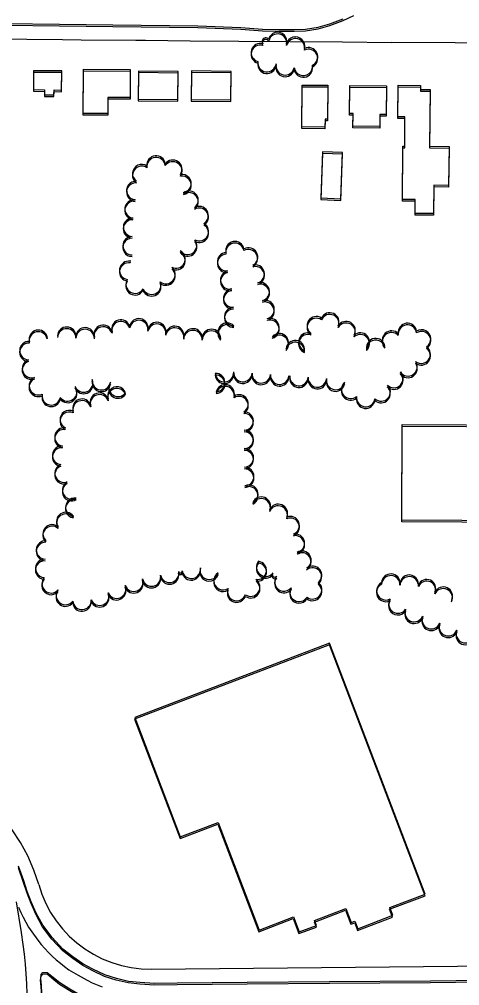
# Model space of a CAD drawing. Extents: x -25029 to 2274964, y -81170 to 687028.
# Drawn here: x 12670 to 13147, y -67343 to -66297 of the extents above; entities that cross this region are included whole.
import ezdxf

# ---------------------------------------------------------------- set-up
doc = ezdxf.new("R2010")
doc.units = 0
for name, color, linetype in [('81911BEA - RW_X_Fee_RW', 7, 'Continuous'), ('BLDG', 7, 'Continuous'), ('GE_X_CL_2000', 7, 'Continuous'), ('ROAD', 7, 'Continuous'), ('TREES', 7, 'Continuous')]:
    doc.layers.add(name, color=color, linetype=linetype)

msp = doc.modelspace()

# ---------------------------------------------------------------- linework, layer by layer
at = {"layer": '81911BEA - RW_X_Fee_RW'}
for points in [[(12383.3, -66315.6), (12442.3, -66316.1), (12501.2, -66316.8), (12561.2, -66317.4), (12619.3, -66318), (12678.3, -66318.6), (12716.9, -66319)], [(12716.9, -66319), (12737.4, -66319.2), (12796.4, -66319.7), (12806.9, -66319.8)], [(12806.9, -66319.8), (12855.4, -66320.2), (12908.2, -66320.6), (12963.3, -66321.1), (13020.3, -66321.6), (13073.3, -66322.1)], [(13209.4, -66323.3), (13142.3, -66322.7), (13073.3, -66322.1)], [(12691.3, -67233.9), (12686.1, -67218.1), (12679.6, -67202.9), (12671.7, -67188.3), (12662.5, -67174.5), (12656.7, -67167.1), (12653.6, -67163.2), (12652.2, -67161.6), (12642.5, -67151.4), (12640.7, -67149.7), (12630.5, -67140.6), (12628.2, -67138.7)], [(12691.3, -67233.9), (12694.7, -67244.2), (12699, -67254.2), (12704.1, -67263.9), (12710.2, -67273), (12716.9, -67281.7), (12724.3, -67289.7), (12732.5, -67296.9), (12741.2, -67303.5), (12750.6, -67309.3), (12760.2, -67314.3), (12770.4, -67318.2), (12780.9, -67321.4), (12791.5, -67323.7), (12802.4, -67325), (12813.3, -67325.4)], [(12813.3, -67325.4), (13144.7, -67322.1), (13179.8, -67321.8), (13277.3, -67320.8), (13343.6, -67320.1), (13848.4, -67315.1)]]:
    msp.add_lwpolyline(points, dxfattribs=at)
at = {"layer": 'BLDG'}
for points in [[(12685.6, -66373.2), (12697.7, -66373.3), (12697.6, -66378.9), (12707.8, -66379), (12707.9, -66373.6), (12716, -66373.7), (12716.2, -66353), (12685.8, -66352.7)], [(12685.6, -66375), (12697.7, -66375.1), (12697.6, -66380.6), (12707.8, -66380.7), (12707.9, -66375.4), (12716, -66375.5), (12716.2, -66354.8), (12685.8, -66354.5)], [(12790.5, -66351.5), (12790.2, -66381.9), (12766.3, -66381.7), (12766.1, -66399.2), (12739.5, -66399), (12740, -66351)], [(12790.5, -66353.2), (12790.2, -66383.7), (12766.3, -66383.5), (12766.1, -66401), (12739.5, -66400.8), (12740, -66352.7)], [(12799.1, -66383.5), (12842.1, -66383.9), (12842.4, -66353.5), (12799.4, -66353.1)], [(12799.1, -66385.3), (12842.1, -66385.7), (12842.4, -66355.3), (12799.4, -66354.8)], [(12856.4, -66383.8), (12899.5, -66384.2), (12899.8, -66353.4), (12856.7, -66353)], [(12856.4, -66385.6), (12899.5, -66386), (12899.8, -66355.2), (12856.7, -66354.8)], [(13004.4, -66368.4), (13004.1, -66405.3), (13001.4, -66405.3), (13001.3, -66413.7), (12976.4, -66413.5), (12976.8, -66368.2)], [(13004.4, -66370.2), (13004.1, -66407.1), (13001.4, -66407.1), (13001.3, -66415.5), (12976.4, -66415.3), (12976.8, -66370)], [(13068, -66369.1), (13067.7, -66400.1), (13060.9, -66400), (13060.8, -66413.1), (13031.6, -66412.8), (13031.7, -66399.2), (13027.9, -66399.2), (13028.2, -66368.7)], [(13068, -66370.9), (13067.7, -66401.9), (13060.9, -66401.8), (13060.8, -66414.9), (13031.6, -66414.6), (13031.7, -66401), (13027.9, -66401), (13028.2, -66370.5)], [(13104.9, -66368.8), (13104.8, -66372.9), (13115.1, -66373), (13114.6, -66434.4), (13135.7, -66434.6), (13135.3, -66477), (13119.2, -66476.8), (13118.9, -66507.4), (13099.1, -66507.2), (13099.2, -66492.3), (13085.2, -66492.2), (13085.7, -66434.3), (13087.7, -66434.3), (13088, -66402.7), (13080.3, -66402.7), (13080.7, -66368.5)], [(13104.9, -66370.6), (13104.8, -66374.7), (13115.1, -66374.8), (13114.6, -66436.2), (13135.7, -66436.4), (13135.3, -66478.8), (13119.2, -66478.6), (13118.9, -66509.2), (13099.1, -66509), (13099.2, -66494.1), (13085.2, -66494), (13085.7, -66436.1), (13087.7, -66436.2), (13088, -66404.6), (13080.3, -66404.5), (13080.7, -66370.3)], [(12998.8, -66442.3), (12996.9, -66492.3), (13018.4, -66493.1), (13020.3, -66443.1)], [(12998.8, -66440.5), (12997, -66490.5), (13018.4, -66491.3), (13020.3, -66441.3)], [(13344.1, -66840.8), (13084.5, -66839.5), (13085, -66735.9), (13223.9, -66736.6), (13224.1, -66705.8), (13329.1, -66706.3), (13328.9, -66738.3), (13439.4, -66738.8), (13439.5, -66719.4), (13521.9, -66719.8), (13521.8, -66739.7), (13583.3, -66740), (13583.4, -66727.9), (13610.2, -66728), (13610.2, -66741.3), (13788.3, -66742.1), (13788.3, -66750.8), (13819.3, -66750.9), (13818.9, -66838), (13787.3, -66837.8), (13787.3, -66844.9), (13645.5, -66844.2), (13645.1, -66941.9), (13343.6, -66940.4)], [(13344.1, -66842.6), (13084.4, -66841.3), (13085, -66737.7), (13223.9, -66738.4), (13224, -66707.6), (13329.1, -66708.2), (13328.9, -66740.1), (13439.3, -66740.7), (13439.4, -66721.2), (13521.9, -66721.6), (13521.8, -66741.6), (13583.3, -66741.9), (13583.3, -66729.7), (13610.2, -66729.9), (13610.1, -66743.2), (13788.2, -66744), (13788.2, -66752.7), (13819.2, -66752.8), (13818.8, -66839.9), (13787.3, -66839.7), (13787.3, -66846.8), (13645.5, -66846.1), (13645, -66943.8), (13343.6, -66942.3)], [(12844.5, -67184.1), (12885.4, -67168.5), (12929.8, -67284.9), (12967, -67270.7), (12973.2, -67286.9), (12992.1, -67279.8), (12990, -67274.4), (13023.6, -67261.6), (13029.5, -67276.8), (13033.6, -67275.3), (13036.7, -67283.4), (13074.5, -67269), (13071.4, -67260.6), (13109.7, -67246), (13006.1, -66974.3), (12795.2, -67054.7)], [(12844.6, -67182.3), (12885.5, -67166.7), (12929.9, -67283.1), (12967.2, -67268.9), (12973.3, -67285.1), (12992.2, -67278), (12990.1, -67272.6), (13023.8, -67259.8), (13029.6, -67275), (13033.7, -67273.5), (13036.8, -67281.6), (13074.7, -67267.1), (13071.5, -67258.8), (13109.8, -67244.2), (13006.2, -66972.5), (12795.3, -67052.9)]]:
    msp.add_lwpolyline(points, close=True, dxfattribs=at)
at = {"layer": 'GE_X_CL_2000'}
for points in [[(12669.4, -67453.6), (12672.2, -67439.7), (12673.8, -67430.3), (12675.2, -67420.9), (12676.3, -67411.4), (12677.2, -67401.9), (12678, -67392.5), (12678.4, -67382.9), (12678.7, -67373.5), (12678.9, -67362.8), (12678.8, -67352.1), (12678.4, -67341.3), (12677.8, -67330.6), (12676.9, -67319.9), (12675.8, -67309.2), (12674.4, -67298.6), (12672.5, -67285.7), (12667.3, -67252.5)], [(12669.4, -67258.3), (12671.8, -67263.9), (12674.4, -67269.3), (12677.3, -67274.7), (12680.4, -67279.9), (12683.7, -67284.9), (12690.4, -67294.1), (12694, -67298.6), (12697.9, -67303), (12701.8, -67307.3), (12706, -67311.3), (12710.3, -67315.3), (12714.8, -67319), (12719.4, -67322.6), (12724.1, -67326), (12729, -67329.1), (12734, -67332.1), (12743.9, -67337.5), (12749.2, -67340.1), (12754.6, -67342.5), (12760.1, -67344.6)]]:
    msp.add_lwpolyline(points, dxfattribs=at)
at = {"layer": 'ROAD'}
for points in [[(12597.6, -66302.7), (12771.5, -66305), (12863.7, -66306), (12910.3, -66307.8), (12933.7, -66309.5), (12951.7, -66309.9), (12968, -66309.9), (12980.4, -66309.4), (12993.9, -66307.4), (13006.6, -66303.6), (13021.1, -66298.4), (13032.7, -66292.9)], [(12597.6, -66301), (12771.5, -66303.2), (12863.7, -66304.2), (12910.2, -66306), (12933.7, -66307.7), (12951.7, -66308.1), (12968, -66308.1), (12980.4, -66307.6), (12993.9, -66305.6), (13006.6, -66301.8), (13021.1, -66296.6)], [(13654.6, -67335.2), (13547.3, -67336.2), (13400.4, -67337.4), (13225.9, -67338.7), (13115.4, -67340.1), (13006.1, -67341), (12917.1, -67341.7), (12841.1, -67342.3), (12816.7, -67342.6), (12801, -67341.8), (12788.3, -67340.4), (12775.3, -67337.4), (12762.7, -67333.5), (12749.8, -67327.2), (12739, -67321.5), (12728.1, -67314), (12717.4, -67305.5), (12705.7, -67292.9), (12695.5, -67279.5), (12688.5, -67266.5), (12683, -67254.5), (12678.8, -67243), (12675, -67231.6), (12669.4, -67215.6)], [(13654.7, -67333.4), (13547.4, -67334.4), (13400.5, -67335.6), (13226, -67336.9), (13115.6, -67338.3), (13006.2, -67339.2), (12917.2, -67339.9), (12841.2, -67340.5), (12816.8, -67340.8), (12801.1, -67340), (12788.4, -67338.6), (12775.4, -67335.6), (12762.9, -67331.7), (12749.9, -67325.4), (12739.1, -67319.7), (12728.2, -67312.2), (12717.6, -67303.8), (12705.8, -67291.1), (12695.6, -67277.7), (12688.6, -67264.8), (12683.1, -67252.7), (12678.9, -67241.2), (12675.1, -67229.9), (12669.5, -67213.8)]]:
    msp.add_lwpolyline(points, dxfattribs=at)
for points in [[(12694.6, -67353.7), (12694.1, -67344.6), (12693.4, -67337.4), (12693.8, -67332.9), (12695.7, -67330.7), (12700.3, -67330.6), (12705.5, -67334.7), (12714, -67341.5), (12724.9, -67348.4), (12733.7, -67353.4), (12737.3, -67355.2), (12738.2, -67358.1), (12737.4, -67362.1), (12729.7, -67366.3), (12720.5, -67371.5), (12710.8, -67378.5), (12704.9, -67384), (12701.3, -67387.2), (12698.1, -67387.2), (12695.1, -67385.6), (12693.3, -67382.7), (12693.5, -67376.5), (12694.5, -67363.8)], [(12694.7, -67351.9), (12694.2, -67342.9), (12693.5, -67335.7), (12693.9, -67331.1), (12695.8, -67329), (12700.4, -67328.9), (12705.6, -67333), (12714.1, -67339.7), (12725, -67346.6), (12733.8, -67351.6), (12737.4, -67353.4), (12738.4, -67356.3), (12737.5, -67360.3), (12729.8, -67364.5), (12720.6, -67369.7), (12710.9, -67376.7), (12705.1, -67382.3), (12701.5, -67385.5), (12698.2, -67385.4), (12695.2, -67383.8), (12693.5, -67380.9), (12693.6, -67374.7), (12694.7, -67362.1)]]:
    msp.add_lwpolyline(points, close=True, dxfattribs=at)
at = {"layer": 'TREES'}
for centre, radius, start, end in [((12937.2, -66321.1), 3.97, 37.5216, 217.5216), ((12937.2, -66322.9), 3.97, 37.5146, 217.5146), ((12950.1, -66321.1), 10, 345.6359, 165.6359), ((12950.1, -66322.9), 10, 345.6289, 165.6289), ((12969.4, -66326.1), 10, 345.6359, 165.6359), ((12969.4, -66327.9), 10, 345.6289, 165.6289), ((12931.4, -66333.1), 10, 74.1429, 254.1429), ((12931.4, -66334.9), 10, 74.1359, 254.1359), ((12983.5, -66337.6), 10, 295.7767, 115.7767), ((12983.5, -66339.4), 10, 295.7697, 115.7697), ((12938.5, -66344), 10, 172.5345, 352.5345), ((12938.5, -66345.8), 10, 172.5275, 352.5275), ((12958.2, -66347.4), 10, 168.1844, 348.1844), ((12958.2, -66349.2), 10, 168.1774, 348.1774), ((12977.9, -66348), 10, 188.1417, 8.1417), ((12977.9, -66349.8), 10, 188.1347, 8.1347), ((12802.9, -66464.2), 10, 55.3408, 235.3408), ((12818.5, -66454.8), 10, 6.8534, 186.8534), ((12818.5, -66456.6), 10, 6.8464, 186.8464), ((12836.6, -66459.4), 10, 324.7953, 144.7953), ((12836.6, -66461.2), 10, 324.7883, 144.7883), ((12802.9, -66466), 10, 55.3338, 235.3338), ((12846.5, -66475), 10, 279.943, 99.943), ((12796.5, -66482.4), 10, 85.8892, 265.8892), ((12796.5, -66484.2), 10, 85.8822, 265.8822), ((12846.5, -66476.8), 10, 279.936, 99.936), ((12854.1, -66492.9), 10, 306.0358, 126.0358), ((12854.1, -66494.7), 10, 306.0288, 126.0288), ((12794.6, -66502.3), 10, 83.2114, 263.2114), ((12794.6, -66504.1), 10, 83.2044, 263.2044), ((12865.1, -66509.6), 10, 300.736, 120.736), ((12865.1, -66511.4), 10, 300.729, 120.729), ((12792.9, -66524), 10, 87.3619, 267.3619), ((12793, -66522.2), 10, 87.3689, 267.3689), ((12865.4, -66528.7), 10, 241.1199, 61.1199), ((12865.4, -66527), 10, 241.1269, 61.1269), ((12792.4, -66544), 10, 89.8201, 269.8201), ((12792.5, -66542.2), 10, 89.8271, 269.8271), ((12852.6, -66541.8), 10, 217.424, 37.424), ((12852.6, -66543.6), 10, 217.417, 37.417), ((12903.8, -66547.6), 10, 11.4478, 191.4478), ((12840, -66556.7), 10, 242.0448, 62.0448), ((12903.8, -66549.4), 10, 11.4408, 191.4408), ((12918.5, -66554.4), 10, 298.9033, 118.9033), ((12918.4, -66556.2), 10, 298.8963, 118.8963), ((12788.8, -66568.9), 10, 80.3725, 260.3725), ((12790.5, -66558.8), 0.286, 76.6675, 256.6675), ((12840, -66558.5), 10, 242.0378, 62.0378), ((12894.9, -66559.5), 10, 95.1971, 275.1971), ((12894.9, -66561.3), 10, 95.1901, 275.1901), ((12788.8, -66570.7), 10, 80.3655, 260.3655), ((12790.5, -66560.5), 0.286, 76.6605, 256.6605), ((12829.1, -66575.1), 10, 231.4795, 51.4795), ((12829.1, -66573.4), 10, 231.4865, 51.4865), ((12898.2, -66579.2), 10, 103.9069, 283.9069), ((12925.9, -66572.8), 10, 285.3628, 105.3628), ((12925.9, -66574.6), 10, 285.3558, 105.3558), ((12795.8, -66583.8), 10, 149.6451, 329.6451), ((12898.2, -66581), 10, 103.8999, 283.8999), ((12795.7, -66585.6), 10, 149.6381, 329.6381), ((12813.6, -66585), 10, 202.6084, 22.6084), ((12813.6, -66586.8), 10, 202.6014, 22.6014), ((12901.5, -66598.9), 10, 94.9267, 274.9267), ((12901.5, -66600.7), 10, 94.9197, 274.9197), ((12931.2, -66592), 10, 285.2036, 105.2036), ((12931.2, -66593.8), 10, 285.1966, 105.1966), ((12936.5, -66611.3), 10, 285.2036, 105.2036), ((12902.5, -66618.8), 10, 91.0727, 271.0727), ((12902.5, -66620.6), 10, 91.0657, 271.0657), ((12936.4, -66613.1), 10, 285.1966, 105.1966), ((12780.3, -66632.3), 10, 16.8695, 196.8695), ((12799.7, -66631.1), 10, 350.0887, 170.0887), ((12939.1, -66621.1), 0.147, 285.2036, 105.2036), ((12941.8, -66630.9), 10, 285.2036, 105.2036), ((12991.9, -66630.7), 10, 56.5864, 236.5864), ((12992, -66628.8), 10, 56.5934, 236.5934), ((13006.5, -66626.6), 10, 334.7875, 154.7875), ((13006.5, -66624.8), 10, 334.7945, 154.7945), ((12721.6, -66640.2), 10, 358.347, 178.347), ((12721.6, -66642), 10, 358.34, 178.34), ((12741.6, -66640.8), 10, 358.347, 178.347), ((12741.6, -66642.6), 10, 358.34, 178.34), ((12761.1, -66639.9), 10, 17.174, 197.174), ((12761.2, -66638.1), 10, 17.181, 197.181), ((12780.3, -66634.1), 10, 16.8625, 196.8625), ((12799.7, -66632.9), 10, 350.0817, 170.0817), ((12819.2, -66636.8), 9.88, 347.4508, 167.4508), ((12819.2, -66635), 9.88, 347.4578, 167.4578), ((12838.6, -66641.1), 10, 347.4508, 167.4508), ((12838.6, -66639.3), 10, 347.4578, 167.4578), ((12858.4, -66642), 10, 356.8913, 176.8913), ((12878.4, -66642.6), 10, 359.4904, 179.4904), ((12895.5, -66635.8), 10, 44.0373, 224.0373), ((12895.5, -66637.6), 10, 44.0303, 224.0303), ((12939.1, -66622.9), 0.147, 285.1966, 105.1966), ((12941.7, -66632.7), 10, 285.1966, 105.1966), ((13024.2, -66635.9), 10, 329.4885, 149.4885), ((13024.2, -66634.1), 10, 329.4955, 149.4955), ((13090.6, -66637.9), 10, 7.5172, 187.5172), ((13090.7, -66636.1), 10, 7.5242, 187.5242), ((12690.8, -66645.3), 10, 13.3336, 193.3336), ((12690.9, -66643.5), 10, 13.3406, 193.3406), ((12700.7, -66642.9), 0.194, 9.3531, 189.3531), ((12700.8, -66641.2), 0.194, 9.3601, 189.3601), ((12858.3, -66643.8), 10, 356.8843, 176.8843), ((12878.3, -66644.4), 10, 359.4834, 179.4834), ((12951.9, -66647.2), 10, 318.4571, 138.4571), ((12951.9, -66649), 10, 318.4501, 138.4501), ((12982.8, -66648.3), 10, 68.9059, 248.9059), ((12982.9, -66646.5), 10, 68.9129, 248.9129), ((13039.6, -66646.5), 10, 312.6807, 132.6807), ((13039.5, -66648.3), 10, 312.6737, 132.6737), ((13056.3, -66652.5), 10, 7.9483, 187.9483), ((13073.4, -66646.1), 10, 43.2026, 223.2026), ((13073.5, -66644.3), 10, 43.2096, 223.2096), ((13106, -66645), 10, 302.8398, 122.8398), ((13106, -66643.2), 10, 302.8468, 122.8468), ((12680.6, -66657.6), 10, 87.3534, 267.3534), ((12680.7, -66655.8), 10, 87.3604, 267.3604), ((12969.3, -66656.7), 10, 354.2345, 174.2345), ((12969.3, -66654.8), 10, 354.2415, 174.2415), ((13056.2, -66654.3), 10, 7.9413, 187.9413), ((13105.5, -66659.7), 10, 233.7452, 53.7452), ((13105.5, -66661.5), 10, 233.7382, 53.7382), ((12683.4, -66677), 10, 108.9286, 288.9286), ((12683.5, -66675.3), 10, 108.9356, 288.9356), ((13091.3, -66673.3), 10, 213.9445, 33.9445), ((13091.3, -66675.1), 10, 213.9375, 33.9375), ((12690.9, -66693.8), 10, 114.7401, 294.7401), ((12892.5, -66679.6), 10, 184.8081, 4.8081), ((12883, -66690.4), 10, 272.8799, 92.8799), ((12892.5, -66681.4), 10, 184.8011, 4.8011), ((12883, -66692.2), 10, 272.8729, 92.8729), ((12912.4, -66679.5), 10, 175.8574, 355.8574), ((12912.4, -66681.3), 10, 175.8504, 355.8504), ((12932.3, -66682.7), 10, 175.8504, 355.8504), ((12932.4, -66680.9), 10, 175.8574, 355.8574), ((12952.3, -66682.4), 10, 175.8574, 355.8574), ((12952.3, -66684.2), 10, 175.8504, 355.8504), ((12962.7, -66683.1), 0.439, 175.8574, 355.8574), ((12962.7, -66684.9), 0.439, 175.8504, 355.8504), ((12973.1, -66685.7), 10, 175.8504, 355.8504), ((12973.2, -66683.9), 10, 175.8574, 355.8574), ((12993.1, -66685.4), 10, 175.6418, 355.6418), ((13076, -66686), 10, 225.2854, 45.2854), ((13075.9, -66687.8), 10, 225.2784, 45.2784), ((12690.8, -66695.6), 10, 114.7331, 294.7331), ((12722.7, -66700.5), 10, 216.8722, 36.8722), ((12740, -66690.8), 10, 201.6906, 21.6906), ((12740, -66692.5), 10, 201.6836, 21.6836), ((12759.2, -66688.4), 10, 172.149, 352.149), ((12759.2, -66690.2), 10, 172.142, 352.142), ((12776, -66704.9), 10, 20.0739, 200.0739), ((12777.2, -66697.4), 10, 144.3297, 324.3297), ((12777.3, -66695.6), 10, 144.3367, 324.3367), ((12893.3, -66702.7), 10, 346.62, 166.62), ((12893.2, -66704.5), 10, 346.613, 166.613), ((12993.1, -66687.2), 10, 175.6348, 355.6348), ((13012.8, -66689.9), 10, 168.6016, 348.6016), ((13012.9, -66688.1), 10, 168.6086, 348.6086), ((13029.1, -66697.7), 10, 130.1067, 310.1067), ((13029.1, -66699.5), 10, 130.0997, 310.0997), ((13062.2, -66700.5), 10, 227.4319, 47.4319), ((13062.1, -66702.3), 10, 227.4249, 47.4249), ((12704.9, -66704.7), 10, 169.6772, 349.6772), ((12704.9, -66706.4), 10, 169.6702, 349.6702), ((12722.7, -66702.2), 10, 216.8652, 36.8652), ((12757.1, -66711.6), 10, 18.9425, 198.9425), ((12757.1, -66713.4), 10, 18.9355, 198.9355), ((12776, -66706.7), 10, 20.0669, 200.0669), ((12908.3, -66715.3), 10, 302.2371, 122.2371), ((12908.3, -66713.5), 10, 302.2441, 122.2441), ((13045.5, -66706.6), 10, 172.9011, 352.9011), ((12738.2, -66718.1), 10, 19.094, 199.094), ((12738.2, -66719.9), 10, 19.087, 199.087), ((13045.4, -66708.4), 10, 172.8941, 352.8941), ((12724.4, -66732.2), 10, 64.5815, 244.5815), ((12724.5, -66730.4), 10, 64.5885, 244.5885), ((12913.7, -66733.7), 10, 270.5736, 90.5736), ((12913.8, -66731.9), 10, 270.5806, 90.5806), ((12718.6, -66749.3), 10, 80.8221, 260.8221), ((12718.6, -66751.1), 10, 80.8151, 260.8151), ((12913.8, -66753.7), 10, 269.681, 89.681), ((12913.8, -66751.9), 10, 269.688, 89.688), ((12716.2, -66769.1), 10, 85.4571, 265.4571), ((12716.2, -66770.9), 10, 85.4501, 265.4501), ((12913.9, -66773.7), 10, 271.1687, 91.1687), ((12914, -66771.9), 10, 271.1757, 91.1757), ((12718.7, -66788.5), 10, 109.3704, 289.3704), ((12718.7, -66790.3), 10, 109.3634, 289.3634), ((12914.1, -66783.8), 0.107, 271.1849, 91.1849), ((12914.3, -66793.9), 10, 271.1848, 91.1848), ((12914.2, -66782), 0.107, 271.1919, 91.1919), ((12914.4, -66792.1), 10, 271.1918, 91.1918), ((12726.9, -66808.5), 10, 119.4851, 299.4851), ((12727, -66806.7), 10, 119.4921, 299.4921), ((12918.8, -66813), 10, 295.3764, 115.3764), ((12918.9, -66811.2), 10, 295.3834, 115.3834), ((12730.3, -66827), 10, 81.23, 261.23), ((12730.4, -66825.3), 10, 81.237, 261.237), ((12932.3, -66825.9), 10, 336.9731, 156.9731), ((12932.4, -66824.1), 10, 336.9801, 156.9801), ((12720.6, -66840.8), 10, 34.7112, 214.7112), ((12950.7, -66833.8), 10, 336.8687, 156.8687), ((12950.8, -66832), 10, 336.8757, 156.8757), ((12720.6, -66842.6), 10, 34.7042, 214.7042), ((12963.6, -66847), 10, 291.6153, 111.6153), ((12963.6, -66845.2), 10, 291.6223, 111.6223), ((12705.8, -66854.1), 10, 48.6946, 228.6946), ((12705.8, -66855.8), 10, 48.6876, 228.6876), ((12698.7, -66871.6), 10, 87.1321, 267.1321), ((12969.3, -66864.3), 10, 281.0964, 101.0964), ((12969.2, -66866.1), 10, 281.0894, 101.0894), ((12698.7, -66873.3), 10, 87.1251, 267.1251), ((12976.4, -66882.7), 10, 301.3344, 121.3344), ((12697.7, -66893.3), 10, 87.4646, 267.4646), ((12697.8, -66891.5), 10, 87.4716, 267.4716), ((12928, -66893.7), 10, 262.2019, 82.2019), ((12937.1, -66890.2), 10, 140.5494, 320.5494), ((12976.3, -66884.5), 10, 301.3274, 121.3274), ((12844.8, -66894.6), 1.93, 191.3375, 11.3375), ((12856.5, -66894.3), 10, 189.6933, 9.6933), ((12856.5, -66892.5), 10, 189.7003, 9.7003), ((12875.9, -66895.4), 10, 163.808, 343.808), ((12876, -66893.6), 10, 163.815, 343.815), ((12928, -66895.5), 10, 262.1949, 82.1949), ((12937, -66892), 10, 140.5424, 320.5424), ((12987.8, -66900.8), 10, 308.7369, 128.7369), ((12987.8, -66899), 10, 308.7439, 128.7439), ((12704.7, -66910), 10, 137.8383, 317.8383), ((12704.8, -66908.2), 10, 137.8453, 317.8453), ((12794.4, -66906.5), 10, 201.4409, 21.4409), ((12794.3, -66908.3), 10, 201.4339, 21.4339), ((12813.4, -66902.6), 10, 191.3305, 11.3305), ((12813.5, -66900.9), 10, 191.3375, 11.3375), ((12833, -66898.7), 10, 191.3305, 11.3305), ((12833.1, -66896.9), 10, 191.3375, 11.3375), ((12844.7, -66896.4), 1.93, 191.3305, 11.3305), ((12890.9, -66906.6), 10, 122.6693, 302.6693), ((12891, -66904.8), 10, 122.6763, 302.6763), ((12920.9, -66911.8), 10, 234.978, 54.978), ((12946.9, -66898.2), 2.71, 140.5494, 320.5494), ((12946.9, -66900), 2.71, 140.5424, 320.5424), ((12956.8, -66906.2), 10, 141.4506, 321.4506), ((12956.8, -66908), 10, 141.4436, 321.4436), ((13072.6, -66909.3), 10, 356.9593, 176.9593), ((13072.7, -66907.5), 10, 356.9663, 176.9663), ((13092.6, -66910.4), 10, 356.5429, 176.5429), ((13092.6, -66908.6), 10, 356.5499, 176.5499), ((13111.5, -66913.3), 9.8, 335.2277, 155.2277), ((12720.2, -66920.9), 10, 143.2041, 323.2041), ((12775.7, -66915.8), 10, 202.6493, 22.6493), ((12775.8, -66914), 10, 202.6563, 22.6563), ((12905.7, -66918.4), 10, 160.2009, 340.2009), ((12905.8, -66916.6), 10, 160.2079, 340.2079), ((12920.9, -66913.6), 10, 234.971, 54.971), ((12973.2, -66919.3), 10, 149.3535, 329.3535), ((12973.3, -66917.5), 10, 149.3605, 329.3605), ((12987.9, -66916.5), 10, 232.3032, 52.3032), ((12988, -66914.7), 10, 232.3102, 52.3102), ((13067.2, -66917.6), 10, 117.5421, 297.5421), ((13067.3, -66915.8), 10, 117.5491, 297.5491), ((13111.5, -66915.1), 9.8, 335.2207, 155.2207), ((13129.5, -66921.6), 10, 335.2277, 155.2277), ((13129.4, -66923.4), 10, 335.2207, 155.2207), ((12720.1, -66922.7), 10, 143.1971, 323.1971), ((12738.2, -66926.2), 10, 183.979, 3.979), ((12757.4, -66921.7), 10, 202.6563, 22.6563), ((12757.3, -66923.5), 10, 202.6493, 22.6493), ((13080.3, -66930.1), 10, 146.9456, 326.9456), ((12738.1, -66928), 10, 183.972, 3.972), ((13080.2, -66932), 10, 146.9386, 326.9386), ((13097.9, -66939.4), 10, 157.548, 337.548), ((13097.9, -66941.2), 10, 157.541, 337.541), ((13116.4, -66947.1), 10, 157.548, 337.548), ((13116.4, -66948.9), 10, 157.541, 337.541), ((13134.8, -66956.5), 10, 157.541, 337.541), ((13134.9, -66954.7), 10, 157.548, 337.548), ((13153.3, -66964.2), 10, 157.541, 337.541), ((13153.4, -66962.3), 10, 157.548, 337.548)]:
    msp.add_arc(centre, radius, start, end, dxfattribs=at)

doc.saveas('drawing.dxf')
